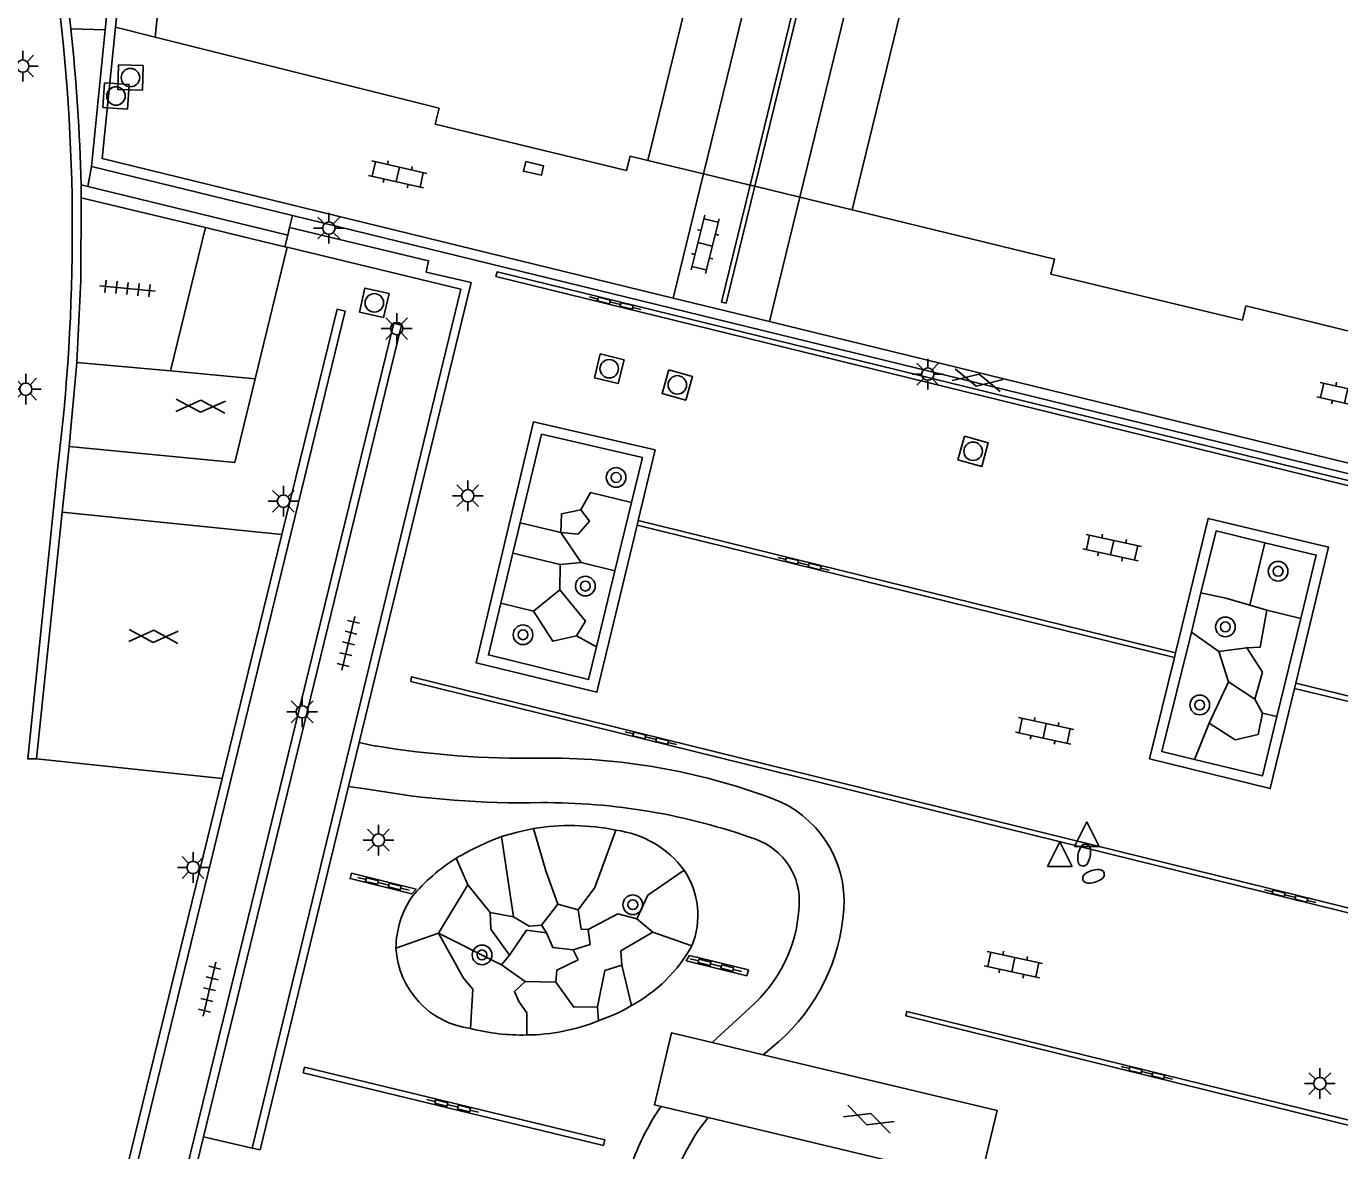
# Model space of a CAD drawing. Extents: x 125000 to 129004, y 397500 to 399008.
# Drawn here: x 127684.6 to 127738, y 398407.7 to 398453.4 of the extents above; entities that cross this region are included whole.
import ezdxf

# ---------------------------------------------------------------- set-up
doc = ezdxf.new("R2010")
doc.units = 0
for name, color, linetype in [('gg-afsc-muur', 7, 'Continuous'), ('gg-bbg-hoofdgebouw', 7, 'Continuous'), ('gg-bbg-onder overbouw', 7, 'Continuous'), ('gg-bbg-pand overbouw', 7, 'Continuous'), ('gg-knt-trap', 7, 'Continuous'), ('gg-knt-verharding', 7, 'Continuous'), ('gg-knt-verharding nz', 7, 'Continuous'), ('gg-kwrk-kunstwerk', 7, 'Continuous'), ('gt-grn-afwateringsgoot', 7, 'Continuous'), ('gt-grn-groengrens', 7, 'Continuous'), ('gt-grn-weggrens', 7, 'Continuous'), ('gt-symb-afwateringsgoot', 7, 'Continuous'), ('gt-symb-boom', 7, 'Continuous'), ('gt-symb-brandkraan', 7, 'Continuous'), ('gt-symb-gesloten verharding', 7, 'Continuous'), ('gt-symb-klinker verharding', 7, 'Continuous'), ('gt-symb-kolk center center', 7, 'Continuous'), ('gt-symb-lichtmast', 7, 'Continuous'), ('gt-symb-rioolschacht', 7, 'Continuous'), ('gt-symb-tegel verharding', 7, 'Continuous'), ('gt-symb-waterafsluiter', 7, 'Continuous')]:
    doc.layers.add(name, color=color, linetype=linetype)

# ---------------------------------------------------------------- blocks, each defined once
blk = doc.blocks.new('gt0-KL1')
at = {"layer": 'gt-symb-klinker verharding'}
for p, q in [((-1.15, 0.3), (1.15, 0.3)), ((-1, -0.3), (-1, 0.3)), ((-0.5, 0.3), (-0.5, 0.45)), ((0, -0.3), (0, 0.3)), ((0.5, 0.3), (0.5, 0.45)), ((1, -0.3), (1, 0.3)), ((-1.15, -0.3), (1.15, -0.3)), ((-0.5, -0.45), (-0.5, -0.3)), ((0.5, -0.45), (0.5, -0.3))]:
    blk.add_line(p, q, dxfattribs=at)
blk = doc.blocks.new('gt0-KOLKCC')
at = {"layer": 'gt-symb-kolk center center'}
blk.add_lwpolyline([(-0.375, 0.2), (0.375, 0.2), (0.375, -0.2), (-0.375, -0.2)], close=True, dxfattribs=at)
blk = doc.blocks.new('gt0-RS')
at = {"layer": 'gt-symb-rioolschacht'}
blk.add_lwpolyline([(-0.5, -0.5), (0.5, -0.5), (0.5, 0.5), (-0.5, 0.5)], close=True, dxfattribs=at)
blk.add_circle((0, 0), 0.375, dxfattribs=at)
blk = doc.blocks.new('gt0-TEG1')
at = {"layer": 'gt-symb-tegel verharding'}
for p, q in [((-1.125, 0), (1.125, 0)), ((-0.9, -0.25), (-0.9, 0.25)), ((-0.45, -0.25), (-0.45, 0.25)), ((0, -0.25), (0, 0.25)), ((0.45, -0.25), (0.45, 0.25)), ((0.9, -0.25), (0.9, 0.25))]:
    blk.add_line(p, q, dxfattribs=at)
blk = doc.blocks.new('gt0-LMAST')
at = {"layer": 'gt-symb-lichtmast'}
for p, q in [((-0.005, 0.246), (-0.005, 0.621)), ((-0.182, 0.173), (-0.447, 0.438)), ((0.172, 0.173), (0.437, 0.438)), ((-0.255, -0.004), (-0.63, -0.004)), ((-0.182, -0.181), (-0.447, -0.446)), ((-0.005, -0.254), (-0.005, -0.629)), ((0.437, -0.446), (0.172, -0.181)), ((0.245, -0.004), (0.62, -0.004))]:
    blk.add_line(p, q, dxfattribs=at)
blk.add_circle((-0.005, -0.004), 0.25, dxfattribs=at)
blk = doc.blocks.new('gt0-AFWGT_1')
at = {"layer": 'gt-symb-afwateringsgoot'}
for p, q in [((-1.076, 0), (-0.726, 0)), ((-0.225, 0), (0.225, 0)), ((0.725, 0), (1.075, 0))]:
    blk.add_line(p, q, dxfattribs=at)
for points in [[(-0.726, 0.075), (-0.225, 0.075), (-0.225, -0.075), (-0.726, -0.075)], [(0.225, 0.075), (0.725, 0.075), (0.725, -0.075), (0.225, -0.075)]]:
    blk.add_lwpolyline(points, close=True, dxfattribs=at)
blk = doc.blocks.new('gt0-BOOM')
at = {"layer": 'gt-symb-boom'}
for radius in [0.4, 0.2]:
    blk.add_circle((0, 0), radius, dxfattribs=at)
blk = doc.blocks.new('gt0-GESVH1')
at = {"layer": 'gt-symb-gesloten verharding'}
for p, q in [((-0.992, -0.261), (0.008, 0.239)), ((0.008, -0.261), (-0.992, 0.239)), ((0.008, 0.239), (1.008, -0.261)), ((1.008, 0.239), (0.008, -0.261))]:
    blk.add_line(p, q, dxfattribs=at)
blk = doc.blocks.new('gt0-BR')
at = {"layer": 'gt-symb-brandkraan'}
for centre, radius, start, end in [((-0.244, 0), 0.206, 107.5669, 252.4331), ((0.599, -2.664), 3, 106.892, 107.5669), ((0, -0.691), 0.938, 73.108, 106.892), ((-0.599, -2.664), 3, 72.4331, 73.108), ((0.244, 0), 0.206, 287.567, 72.4331), ((0.599, 2.664), 3, 252.4331, 253.108), ((0, 0.691), 0.938, 253.108, 286.8921), ((-0.599, 2.664), 3, 286.8921, 287.567)]:
    blk.add_arc(centre, radius, start, end, dxfattribs=at)
blk = doc.blocks.new('gt0-WAFSL')
at = {"layer": 'gt-symb-waterafsluiter'}
for p, q in [((-0.5, -0.333), (0, 0.667)), ((0, 0.667), (0.5, -0.333)), ((0.5, -0.333), (-0.5, -0.333))]:
    blk.add_line(p, q, dxfattribs=at)

msp = doc.modelspace()

# ---------------------------------------------------------------- linework, layer by layer
at = {"layer": 'gg-afsc-muur'}
for p, q in [((127686.777, 398446.971), (127686.788, 398446.442)), ((127695.255, 398445.231), (127695.179, 398444.917)), ((127695.066, 398444.449), (127692.774, 398445.003)), ((127695.179, 398444.917), (127695.066, 398444.449)), ((127695.16, 398444.426), (127695.066, 398444.449)), ((127686.612, 398439.741), (127686.298, 398436.332)), ((127704.637, 398433.225), (127705.503, 398436.824)), ((127686.017, 398433.659), (127686.298, 398436.332)), ((127709.155, 398434.049), (127708.483, 398431.271)), ((127684.962, 398423.618), (127686.017, 398433.659)), ((127704.339, 398431.989), (127704.637, 398433.225)), ((127709.429, 398433.312), (127709.383, 398433.12)), ((127732.313, 398430.374), (127732.933, 398432.891)), ((127732.933, 398432.891), (127734.913, 398432.414)), ((127694.948, 398432.75), (127692.521, 398422.828)), ((127703.849, 398429.949), (127704.339, 398431.989)), ((127708.483, 398431.271), (127707.735, 398428.185)), ((127731.921, 398428.778), (127732.313, 398430.374)), ((127736.373, 398429.337), (127735.396, 398425.341)), ((127731.229, 398427.741), (127731.275, 398427.931)), ((127736.163, 398426.697), (127736.113, 398426.49)), ((127697.651, 398422.5), (127698.085, 398424.282)), ((127688.041, 398404.513), (127692.521, 398422.828))]:
    msp.add_line(p, q, dxfattribs=at)
for points in [[(127686.788, 398446.442), (127686.772, 398443.091), (127686.612, 398439.741)], [(127698.085, 398424.282), (127702.642, 398442.989), (127700.813, 398443.42), (127700.909, 398443.873), (127695.255, 398445.231)], [(127695.16, 398444.426), (127702.224, 398442.719), (127693.74, 398407.793)], [(127688.391, 398404.429), (127697.51, 398441.827), (127697.188, 398441.906), (127694.948, 398432.75)], [(127691.393, 398403.955), (127690.405, 398404.215), (127699.489, 398441.343), (127699.803, 398441.259), (127691.761, 398408.251)], [(127709.383, 398433.12), (127707.753, 398426.33), (127702.845, 398427.528), (127705.174, 398437.324), (127710.119, 398436.184), (127709.429, 398433.312)], [(127705.503, 398436.824), (127709.599, 398435.881), (127709.155, 398434.049)], [(127684.962, 398423.618), (127684.613, 398423.623), (127685.816, 398435.37)], [(127731.275, 398427.931), (127732.611, 398433.403), (127737.498, 398432.234), (127736.163, 398426.697)], [(127734.913, 398432.414), (127737.002, 398431.911), (127736.373, 398429.337)], [(127707.735, 398428.185), (127707.411, 398426.847), (127703.344, 398427.852), (127703.849, 398429.949)], [(127732.054, 398423.601), (127730.726, 398423.924), (127731.921, 398428.778)], [(127736.113, 398426.49), (127735.13, 398422.414), (127730.225, 398423.628), (127731.229, 398427.741)], [(127735.396, 398425.341), (127734.807, 398422.931), (127732.054, 398423.601)], [(127693.74, 398407.793), (127694.054, 398407.731), (127697.651, 398422.5)], [(127691.393, 398403.955), (127691.898, 398403.822), (127691.973, 398404.169), (127690.841, 398404.473), (127691.761, 398408.251)]]:
    msp.add_lwpolyline(points, dxfattribs=at)
for centre, radius, start, end in [((127607.922, 398445.123), 78.502, 352.86328, 7.39071), ((127608.635, 398445.098), 78.164, 6.03037, 7.43134), ((127608.52, 398445.08), 78.28, 1.38429, 6.03506)]:
    msp.add_arc(centre, radius, start, end, dxfattribs=at)
at = {"layer": 'gg-bbg-hoofdgebouw'}
for points in [[(127707.807, 398590.248), (127702.097, 398574.484), (127696.729, 398521.29), (127694.308, 398497.357), (127692.069, 398475.176), (127689.794, 398452.97)], [(127689.794, 398452.97), (127701.338, 398450.081), (127701.177, 398449.439), (127708.961, 398447.547), (127709.109, 398448.136), (127709.826, 398447.957)], [(127776.005, 398431.845), (127767.346, 398433.951), (127767.202, 398433.36), (127759.436, 398435.214), (127759.582, 398435.811), (127750.823, 398437.955), (127750.68, 398437.369), (127742.88, 398439.239), (127743.032, 398439.862), (127734.138, 398442.039), (127733.997, 398441.464), (127726.213, 398443.327), (127726.363, 398443.942), (127718.133, 398445.956)]]:
    msp.add_lwpolyline(points, dxfattribs=at)
at = {"layer": 'gg-bbg-onder overbouw'}
for p, q in [((127709.826, 398447.957), (127715.098, 398469.605)), ((127718.133, 398445.956), (127723.407, 398467.582))]:
    msp.add_line(p, q, dxfattribs=at)
at = {"layer": 'gg-bbg-pand overbouw'}
for p, q in [((127709.826, 398447.957), (127712.084, 398447.413)), ((127712.084, 398447.413), (127713.981, 398446.956)), ((127713.981, 398446.956), (127714.173, 398446.91)), ((127714.173, 398446.91), (127716.008, 398446.468)), ((127716.008, 398446.468), (127718.133, 398445.956))]:
    msp.add_line(p, q, dxfattribs=at)
at = {"layer": 'gg-knt-trap'}
for p, q in [((127687.198, 398447.709), (127687.053, 398446.903)), ((127687.198, 398447.709), (127695.375, 398445.725)), ((127687.053, 398446.903), (127695.179, 398444.917)), ((127695.255, 398445.231), (127695.375, 398445.725)), ((127691.838, 398445.228), (127690.411, 398439.396)), ((127693.857, 398439.083), (127695.16, 398444.426)), ((127690.411, 398439.396), (127686.612, 398439.741)), ((127690.411, 398439.396), (127693.857, 398439.083)), ((127686.017, 398433.659), (127694.948, 398432.75)), ((127698.755, 398424.146), (127698.085, 398424.282)), ((127692.521, 398422.828), (127684.962, 398423.618)), ((127697.651, 398422.5), (127698.426, 398422.397)), ((127713.955, 398413.49), (127712.438, 398412.086)), ((127714.509, 398411.593), (127715.135, 398412.116))]:
    msp.add_line(p, q, dxfattribs=at)
msp.add_lwpolyline([(127686.298, 398436.332), (127693.026, 398435.678), (127693.857, 398439.083)], dxfattribs=at)
for centre, radius, start, end in [((127704.926, 398461.858), 38.213, 260.7073, 270.7758), ((127705.81, 398397.801), 25.85, 69.5722, 90.8131), ((127704.699, 398457.091), 35.257, 259.7517, 271.2569), ((127705.638, 398396.45), 25.394, 70.2648, 90.375), ((127713.344, 398417.824), 4.457, 355.8797, 70.4944), ((127713.31, 398417.839), 2.67, 355.5043, 70.2381), ((127710.12, 398417.92), 5.86, 310.8856, 357.1639), ((127709.912, 398418.036), 7.895, 311.4192, 356.1333), ((127718.588, 398403.815), 9.995, 145.3931, 160.0052), ((127718.454, 398404.023), 7.961, 140.9621, 166.3903)]:
    msp.add_arc(centre, radius, start, end, dxfattribs=at)
at = {"layer": 'gg-knt-verharding'}
for p, q in [((127686.366, 398453.31), (127687.765, 398453.273)), ((127687.198, 398447.709), (127687.765, 398453.273)), ((127710.853, 398442.363), (127712.084, 398447.413)), ((127687.053, 398446.903), (127686.777, 398446.971)), ((127686.788, 398446.442), (127691.838, 398445.228)), ((127714.77, 398441.405), (127716.008, 398446.468)), ((127695.375, 398445.725), (127776.644, 398425.834)), ((127691.838, 398445.228), (127692.774, 398445.003)), ((127710.853, 398442.363), (127714.77, 398441.405)), ((127691.761, 398408.251), (127693.74, 398407.793))]:
    msp.add_line(p, q, dxfattribs=at)
for points in [[(127708.498, 398596.755), (127700.56, 398574.743), (127688.176, 398453.375)], [(127687.765, 398453.273), (127700.152, 398574.827), (127705.484, 398589.572)], [(127688.176, 398453.375), (127687.632, 398448.042), (127710.853, 398442.363)], [(127777.562, 398431.455), (127776.315, 398426.353), (127714.77, 398441.405)], [(127703.868, 398420.464), (127704.517, 398420.639), (127705.177, 398420.786)], [(127710.361, 398409.492), (127710.09, 398409.552), (127710.784, 398412.482), (127712.438, 398412.086)], [(127714.509, 398411.593), (127724.022, 398409.327), (127723.317, 398406.403), (127712.27, 398409.037)]]:
    msp.add_lwpolyline(points, dxfattribs=at)
for centre, radius, start, end in [((127706.682, 398411.833), 9.079, 78.3008, 99.5418), ((127708.007, 398416.657), 4.098, 36.602, 82.7671), ((127708.156, 398409.133), 12.115, 110.7295, 120.3595), ((127706.203, 398412.992), 7.803, 122.3061, 139.862), ((127708.525, 398417.256), 3.33, 338.1276, 33.6429), ((127703.368, 398415.89), 3.787, 145.7391, 179.4532), ((127703.08, 398416.127), 3.505, 183.289, 262.4272), ((127706.125, 398419.113), 6.303, 298.7714, 330.5716), ((127705.234, 398420.398), 7.86, 289.1299, 299.9562), ((127704.731, 398421.117), 8.724, 255.9827, 271.1556), ((127704.83, 398420.373), 7.978, 270.5517, 291.9315)]:
    msp.add_arc(centre, radius, start, end, dxfattribs=at)
at = {"layer": 'gg-knt-verharding nz'}
for p, q in [((127712.084, 398447.413), (127717.362, 398469.054)), ((127716.008, 398446.468), (127721.298, 398468.095))]:
    msp.add_line(p, q, dxfattribs=at)
at = {"layer": 'gg-kwrk-kunstwerk'}
for p, q in [((127712.438, 398412.086), (127714.509, 398411.593)), ((127712.27, 398409.037), (127710.361, 398409.492))]:
    msp.add_line(p, q, dxfattribs=at)
at = {"layer": 'gt-grn-afwateringsgoot'}
for p, q in [((127713.981, 398446.956), (127719.262, 398468.591)), ((127714.173, 398446.91), (127719.457, 398468.544)), ((127731.229, 398427.741), (127709.383, 398433.12)), ((127731.275, 398427.931), (127709.429, 398433.312)), ((127747.328, 398423.764), (127736.113, 398426.49)), ((127747.374, 398423.95), (127736.163, 398426.697))]:
    msp.add_line(p, q, dxfattribs=at)
for points in [[(127714.173, 398446.91), (127713.012, 398442.154), (127712.82, 398442.2), (127713.981, 398446.956)], [(127703.697, 398443.433), (127703.644, 398443.233), (127767.274, 398427.626), (127776.529, 398425.381), (127776.566, 398425.568), (127767.31, 398427.821), (127703.697, 398443.433)], [(127745.328, 398415.629), (127700.193, 398426.77), (127700.22, 398426.963), (127745.373, 398415.813)], [(127700.224, 398418.14), (127700.399, 398418.331), (127697.78, 398418.972), (127697.716, 398418.752), (127700.224, 398418.14)], [(127711.518, 398415.621), (127711.386, 398415.414), (127713.846, 398414.803), (127713.911, 398415.041), (127711.518, 398415.621)], [(127738.779, 398408.606), (127738.819, 398408.803), (127720.351, 398413.35), (127720.307, 398413.174), (127738.779, 398408.606)], [(127695.81, 398410.853), (127695.865, 398411.08), (127708.069, 398408.128), (127708.014, 398407.901), (127695.81, 398410.853)]]:
    msp.add_lwpolyline(points, dxfattribs=at)
at = {"layer": 'gt-grn-groengrens'}
for p, q in [((127706.287, 398432.828), (127704.637, 398433.225)), ((127707.108, 398431.604), (127706.287, 398432.828)), ((127734.302, 398429.879), (127734.913, 398432.414)), ((127706.257, 398431.528), (127704.339, 398431.989)), ((127706.241, 398430.492), (127706.257, 398431.528)), ((127706.257, 398431.528), (127707.108, 398431.604)), ((127707.108, 398431.604), (127708.483, 398431.271)), ((127705.173, 398429.63), (127706.241, 398430.492)), ((127705.173, 398429.63), (127703.849, 398429.949)), ((127734.302, 398429.879), (127734.987, 398429.676)), ((127734.987, 398429.676), (127736.373, 398429.337)), ((127706.926, 398428.626), (127707.735, 398428.185)), ((127733.038, 398427.988), (127731.921, 398428.778)), ((127734.176, 398428.143), (127733.038, 398427.988)), ((127733.038, 398427.988), (127733.426, 398426.759)), ((127733.426, 398426.759), (127732.651, 398425.075)), ((127733.426, 398426.759), (127734.507, 398426.046)), ((127734.507, 398426.046), (127734.811, 398425.484)), ((127734.811, 398425.484), (127735.396, 398425.341)), ((127732.651, 398425.075), (127732.054, 398423.601)), ((127704.36, 398417.199), (127703.868, 398420.464)), ((127702.503, 398418.5), (127702.033, 398419.587)), ((127702.503, 398418.5), (127701.315, 398416.534)), ((127703.414, 398417.371), (127702.503, 398418.5)), ((127704.36, 398417.199), (127703.414, 398417.371)), ((127706.167, 398417.713), (127705.496, 398416.86)), ((127706.992, 398417.489), (127706.167, 398417.713)), ((127705.496, 398416.86), (127705.707, 398416.548)), ((127709.372, 398417.112), (127710.03, 398416.571)), ((127701.315, 398416.534), (127699.581, 398415.926)), ((127701.315, 398416.534), (127703.876, 398415.254)), ((127710.03, 398416.571), (127711.615, 398416.016)), ((127703.876, 398415.254), (127704.194, 398415.634)), ((127703.876, 398415.254), (127704.835, 398414.571)), ((127708.759, 398415.232), (127709.159, 398413.588)), ((127706.087, 398414.54), (127704.835, 398414.571)), ((127707.779, 398413.541), (127707.81, 398412.972))]:
    msp.add_line(p, q, dxfattribs=at)
for points in [[(127707.101, 398433.752), (127707.486, 398434.454), (127709.155, 398434.049)], [(127706.287, 398432.828), (127706.985, 398432.756), (127707.457, 398433.294), (127707.101, 398433.752)], [(127707.101, 398433.752), (127706.318, 398433.588), (127706.287, 398432.828)], [(127706.241, 398430.492), (127707.283, 398429.222), (127706.926, 398428.626)], [(127732.313, 398430.374), (127733.324, 398430.158), (127734.302, 398429.879)], [(127734.987, 398429.676), (127734.724, 398428.172), (127734.176, 398428.143)], [(127706.926, 398428.626), (127705.956, 398428.406), (127705.173, 398429.63)], [(127734.176, 398428.143), (127734.816, 398427.15), (127734.507, 398426.046)], [(127734.811, 398425.484), (127734.634, 398424.62), (127733.696, 398424.396), (127732.651, 398425.075)], [(127705.177, 398420.786), (127705.679, 398419.067), (127706.167, 398417.713)], [(127708.523, 398420.723), (127707.664, 398418.391), (127706.992, 398417.489)], [(127711.297, 398419.101), (127709.827, 398418.077), (127709.372, 398417.112)], [(127704.194, 398415.634), (127703.436, 398416.698), (127703.414, 398417.371)], [(127707.396, 398416.687), (127707.113, 398416.7), (127706.992, 398417.489)], [(127705.496, 398416.86), (127705.003, 398416.823), (127704.36, 398417.199)], [(127709.372, 398417.112), (127708.597, 398417.323), (127707.396, 398416.687)], [(127702.618, 398412.653), (127702.71, 398414.26), (127702.334, 398414.709), (127701.315, 398416.534)], [(127704.194, 398415.634), (127704.895, 398416.652), (127705.707, 398416.548)], [(127706.79, 398415.856), (127705.956, 398415.947), (127705.707, 398416.548)], [(127707.396, 398416.687), (127707.475, 398416.074), (127706.79, 398415.856)], [(127710.03, 398416.571), (127708.719, 398415.815), (127708.759, 398415.232)], [(127706.79, 398415.856), (127706.988, 398415.456), (127706.119, 398415.032), (127706.087, 398414.54)], [(127708.759, 398415.232), (127708.079, 398415.014), (127707.779, 398413.541)], [(127704.907, 398412.395), (127704.9, 398413.3), (127704.578, 398413.754), (127704.396, 398414.164), (127704.835, 398414.571)], [(127707.779, 398413.541), (127706.813, 398413.532), (127706.087, 398414.54)]]:
    msp.add_lwpolyline(points, dxfattribs=at)
at = {"layer": 'gt-grn-weggrens'}
msp.add_line((127689.794, 398452.97), (127688.176, 398453.375), dxfattribs=at)

# ---------------------------------------------------------------- block references
at = {"layer": 'gt-symb-afwateringsgoot'}
for p, xscale, yscale, rotation in [((127708.498, 398442.153), 0.9999793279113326, 0.9999793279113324, 166.4449304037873), ((127716.148, 398431.557), 0.9999809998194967, 0.9999809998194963, -13.827795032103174), ((127709.942, 398424.462), 0.9999258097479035, 0.9999258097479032, -13.754822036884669), ((127699.071, 398418.543), 0.9999906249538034, 0.9999906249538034, 166.2903236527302), ((127735.936, 398418.042), 0.9999258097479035, 0.9999258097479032, -13.754822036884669), ((127712.588, 398415.234), 0.9999756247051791, 0.9999756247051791, -13.945915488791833), ((127730.113, 398410.855), 0.9999258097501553, 0.9999258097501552, -13.754822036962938), ((127701.887, 398409.516), 0.9999258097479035, 0.9999258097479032, -13.754822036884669)]:
    msp.add_blockref('gt0-AFWGT_1', p, dxfattribs=dict(at, xscale=xscale, yscale=yscale, rotation=rotation))
at = {"layer": 'gt-symb-boom'}
for p in [(127708.534, 398435.065), (127735.448, 398431.253), (127707.283, 398430.649), (127733.305, 398428.991), (127704.746, 398428.669), (127732.262, 398425.816), (127709.212, 398417.691), (127703.082, 398415.651)]:
    msp.add_blockref('gt0-BOOM', p, dxfattribs=at)
at = {"layer": 'gt-symb-brandkraan'}
for p, rotation in [((127727.565, 398419.709), 78.84199499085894), ((127727.943, 398418.845), 17.253417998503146)]:
    msp.add_blockref('gt0-BR', p, dxfattribs=dict(at, rotation=rotation))
at = {"layer": 'gt-symb-gesloten verharding'}
for p, rotation in [((127723.227, 398439.037), -12.827123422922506), ((127691.631, 398437.976), -2.235636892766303), ((127689.716, 398428.613), -2.1761925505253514), ((127718.807, 398408.986), -19.341451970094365)]:
    msp.add_blockref('gt0-GESVH1', p, dxfattribs=dict(at, rotation=rotation))
at = {"layer": 'gt-symb-klinker verharding'}
for p, rotation in [((127699.653, 398447.389), -12.827123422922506), ((127712.151, 398444.546), 75.93596328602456), ((127738.213, 398438.386), -12.827123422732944), ((127728.7, 398432.215), -12.242859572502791), ((127725.955, 398424.764), -12.242859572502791), ((127724.681, 398415.255), -12.242859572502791)]:
    msp.add_blockref('gt0-KL1', p, dxfattribs=dict(at, rotation=rotation))
at = {"layer": 'gt-symb-kolk center center', "rotation": -12.899051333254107}
msp.add_blockref('gt0-KOLKCC', (127705.177, 398447.632), dxfattribs=at)
at = {"layer": 'gt-symb-lichtmast'}
for p in [(127684.412, 398451.797), (127696.859, 398445.213), (127699.616, 398441.124), (127721.21, 398439.272), (127684.533, 398438.66), (127695.01, 398434.104), (127702.506, 398434.326), (127695.774, 398425.54), (127698.872, 398420.323), (127691.335, 398419.209), (127737.151, 398410.421)]:
    msp.add_blockref('gt0-LMAST', p, dxfattribs=at)
at = {"layer": 'gt-symb-rioolschacht'}
for p, rotation in [((127688.787, 398451.328), -1.686819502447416), ((127688.199, 398450.578), -3.981552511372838), ((127698.702, 398442.167), -12.590950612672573), ((127708.252, 398439.488), 166.29648089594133), ((127711.022, 398438.831), -105.79797237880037), ((127723.048, 398436.132), -105.4044569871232)]:
    msp.add_blockref('gt0-RS', p, dxfattribs=dict(at, rotation=rotation))
at = {"layer": 'gt-symb-tegel verharding'}
for p, rotation in [((127688.667, 398442.751), -5.568024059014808), ((127697.649, 398428.319), 76.53322310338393), ((127692.002, 398414.259), 76.53322310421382)]:
    msp.add_blockref('gt0-TEG1', p, dxfattribs=dict(at, rotation=rotation))
at = {"layer": 'gt-symb-waterafsluiter'}
for p in [(127727.668, 398420.398), (127726.577, 398419.577)]:
    msp.add_blockref('gt0-WAFSL', p, dxfattribs=at)

doc.saveas('drawing.dxf')
